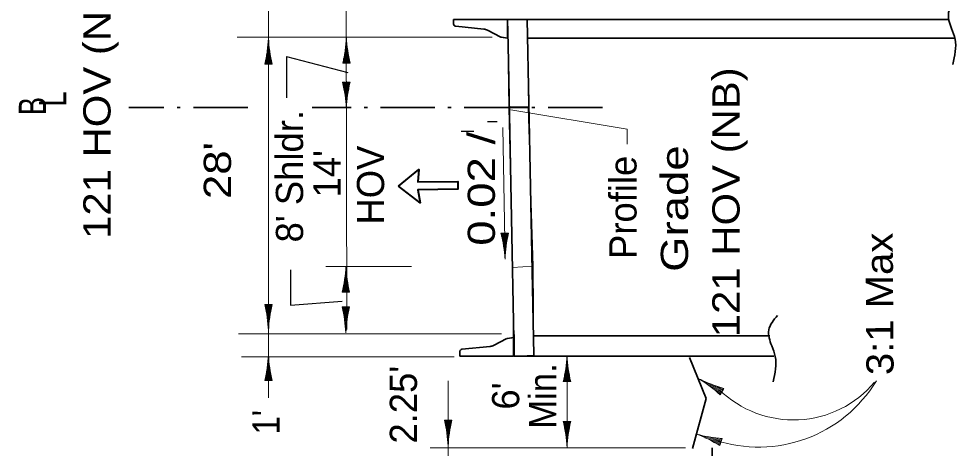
# Model space of a CAD drawing. Extents: x 2363427 to 2368559, y 6957299 to 6980140.
# Drawn here: x 2363988.8 to 2364471.5, y 6965257.3 to 6965478.2 of the extents above; entities that cross this region are included whole.
import ezdxf
from ezdxf.enums import TextEntityAlignment as Align

# ---------------------------------------------------------------- set-up
doc = ezdxf.new("R2010")
doc.units = 0
doc.header["$LTSCALE"] = 5.6
doc.linetypes.add('DOT_DASHED', pattern=[7.7, 5, -1.2, 0.3, -1.2])
for name, color, linetype, lineweight in [('3', 7, 'Continuous', 35), ('4', 7, 'Continuous', 13), ('40', 7, 'Continuous', 35), ('8', 7, 'Continuous', 13)]:
    doc.layers.add(name, color=color, linetype=linetype, lineweight=lineweight)

msp = doc.modelspace()

# ---------------------------------------------------------------- linework, layer by layer
at = {"layer": '3'}
for p, q in [((2364212.415, 6965477.834), (2364212.415, 6965475.52)), ((2364240.135, 6965477.834), (2364212.415, 6965477.834)), ((2364240.135, 6965468.204), (2364240.135, 6965477.834)), ((2364240.227, 6965477.868), (2364240.496, 6965464.42)), ((2364240.227, 6965477.868), (2364466.871, 6965477.868)), ((2364250.228, 6965477.968), (2364253.676, 6965305.172)), ((2364213.521, 6965474.296), (2364228.005, 6965472.844)), ((2364229.835, 6965472.302), (2364236.67, 6965468.788)), ((2364236.838, 6965468.722), (2364236.848, 6965468.696)), ((2364250.423, 6965468.17), (2364470.409, 6965468.17)), ((2364240.496, 6965464.42), (2364243.683, 6965304.674)), ((2364250.913, 6965432.672), (2364240.912, 6965432.672)), ((2364233.051, 6965310.194), (2364239.885, 6965313.708)), ((2364240.053, 6965313.774), (2364240.063, 6965313.8)), ((2364243.351, 6965314.292), (2364243.351, 6965304.662)), ((2364243.567, 6965315.724), (2364243.567, 6965310.098)), ((2364253.507, 6965315.13), (2364375.158, 6965315.13)), ((2364215.631, 6965304.662), (2364215.631, 6965306.976)), ((2364216.737, 6965308.2), (2364231.22, 6965309.652)), ((2364243.567, 6965304.474), (2364243.567, 6965310.098)), ((2364243.351, 6965304.662), (2364215.631, 6965304.662)), ((2364253.686, 6965304.674), (2364243.683, 6965304.674)), ((2364253.686, 6965304.674), (2364377.126, 6965304.674)), ((2364345.398, 6965257.606), (2364354.58, 6964912.562))]:
    msp.add_line(p, q, dxfattribs=at)
at = {"layer": '3', "linetype": 'DOT_DASHED'}
for p, q in [((2364106.599, 6965432.482), (2364045.422, 6965432.482)), ((2364289.045, 6965432.482), (2364139.749, 6965432.482))]:
    msp.add_line(p, q, dxfattribs=at)
at = {"layer": '3', "lineweight": 13}
for p, q in [((2364301.75, 6965421.461), (2364241.874, 6965431.274)), ((2364301.75, 6965413.612), (2364301.75, 6965421.461))]:
    msp.add_line(p, q, dxfattribs=at)
for points in [[(2364240.912, 6965432.672), (2364250.913, 6965432.672), (2364250.228, 6965477.968), (2364240.135, 6965477.834)], [(2364242.836, 6965350.205), (2364253.448, 6965350.868), (2364250.795, 6965432.404), (2364240.846, 6965432.404)], [(2364243.351, 6965304.662), (2364253.676, 6965305.172), (2364253.448, 6965350.868), (2364242.836, 6965350.205)]]:
    msp.add_lwpolyline(points, close=True, dxfattribs=at)
at = {"layer": '3'}
for points in [[(2364237.049, 6965468.666), (2364240.189, 6965468.196), (2364236.848, 6965468.696)], [(2364240.265, 6965313.83), (2364243.405, 6965314.3), (2364240.063, 6965313.8)], [(2364335.405, 6965257.22), (2364342.45, 6965282.965), (2364333.872, 6965304.046)]]:
    msp.add_lwpolyline(points, dxfattribs=at)
for centre, radius, start, end in [((2364213.645, 6965475.52), 1.229, 180, 264.27822), ((2364227.494, 6965467.75), 5.12, 62.77128, 84.26462), ((2364216.86, 6965306.977), 1.229, 95.72178, 180), ((2364230.709, 6965314.747), 5.12, 275.73538, 297.22872)]:
    msp.add_arc(centre, radius, start, end, dxfattribs=at)
at = {"layer": '3', "lineweight": 13}
for centre, radius, start, end in [((2364369.331, 6965328.678), 70.799, 251.33874, 328.84714), ((2364387.251, 6965326.497), 54.633, 225.66936, 319.90082)]:
    msp.add_arc(centre, radius, start, end, dxfattribs=at)
at = {"layer": '3'}
for points in [[(2364469.292, 6965454.722), (2364470.404, 6965467.69), (2364468.551, 6965473.248), (2364467.068, 6965481.398), (2364471.517, 6965488.808)], [(2364376.829, 6965291.492), (2364377.941, 6965304.46), (2364376.087, 6965310.018), (2364374.604, 6965318.17), (2364379.053, 6965325.58)]]:
    msp.add_spline(points, degree=3, dxfattribs=at)
at = {"layer": '4'}
for p, q in [((2364157.557, 6965318.422), (2364157.185, 6965530.886)), ((2364117.231, 6965398.082), (2364117.231, 6965500.496)), ((2364232.356, 6965468.63), (2364101.161, 6965468.63)), ((2364117.297, 6965454.86), (2364117.297, 6965467.424)), ((2364157.399, 6965455.318), (2364157.399, 6965467.882)), ((2364116.797, 6965454.86), (2364116.797, 6965463.468)), ((2364117.797, 6965454.86), (2364117.797, 6965462.21)), ((2364156.899, 6965455.318), (2364156.899, 6965463.928)), ((2364157.899, 6965455.318), (2364157.899, 6965462.668)), ((2364115.797, 6965454.86), (2364115.797, 6965457.24)), ((2364116.297, 6965454.86), (2364116.297, 6965459.722)), ((2364118.297, 6965454.86), (2364118.297, 6965459.136)), ((2364118.797, 6965454.86), (2364118.797, 6965456.444)), ((2364155.899, 6965455.318), (2364155.899, 6965457.7)), ((2364156.399, 6965455.318), (2364156.399, 6965460.18)), ((2364158.399, 6965455.318), (2364158.399, 6965459.594)), ((2364158.899, 6965455.318), (2364158.899, 6965456.902)), ((2364119.147, 6965454.86), (2364115.317, 6965454.86)), ((2364159.249, 6965455.318), (2364155.419, 6965455.318)), ((2364155.361, 6965445.498), (2364159.191, 6965445.498)), ((2364155.711, 6965445.498), (2364155.711, 6965443.913)), ((2364156.211, 6965445.498), (2364156.211, 6965441.222)), ((2364156.711, 6965445.498), (2364156.711, 6965438.148)), ((2364157.211, 6965445.498), (2364157.211, 6965432.934)), ((2364157.711, 6965445.498), (2364157.711, 6965436.888)), ((2364158.211, 6965445.498), (2364158.211, 6965440.636)), ((2364158.711, 6965445.498), (2364158.711, 6965443.116)), ((2364238.923, 6965354.566), (2364237.849, 6965422.284)), ((2364117.231, 6965283.196), (2364117.231, 6965402.046)), ((2364236.797, 6965367.846), (2364240.627, 6965367.906)), ((2364237.147, 6965367.852), (2364237.172, 6965366.266)), ((2364237.647, 6965367.86), (2364237.715, 6965363.584)), ((2364238.147, 6965367.868), (2364238.264, 6965360.518)), ((2364238.647, 6965367.876), (2364238.846, 6965355.312)), ((2364239.147, 6965367.884), (2364239.284, 6965359.274)), ((2364239.647, 6965367.892), (2364239.724, 6965363.03)), ((2364240.147, 6965367.9), (2364240.185, 6965365.518)), ((2364190.848, 6965350.816), (2364146.783, 6965350.816)), ((2364157.132, 6965337.504), (2364157.132, 6965350.068)), ((2364156.632, 6965337.504), (2364156.632, 6965346.114)), ((2364156.132, 6965337.504), (2364156.132, 6965342.366)), ((2364157.632, 6965337.504), (2364157.632, 6965344.854)), ((2364158.132, 6965337.504), (2364158.132, 6965341.78)), ((2364158.982, 6965337.504), (2364155.152, 6965337.504)), ((2364155.632, 6965337.504), (2364155.632, 6965339.886)), ((2364158.632, 6965337.504), (2364158.632, 6965339.088)), ((2364115.317, 6965331.152), (2364119.147, 6965331.152)), ((2364115.667, 6965331.152), (2364115.667, 6965329.568)), ((2364116.167, 6965331.152), (2364116.167, 6965326.876)), ((2364116.667, 6965331.152), (2364116.667, 6965323.802)), ((2364117.167, 6965331.152), (2364117.167, 6965318.588)), ((2364117.667, 6965331.152), (2364117.667, 6965322.544)), ((2364118.167, 6965331.152), (2364118.167, 6965326.29)), ((2364118.667, 6965331.152), (2364118.667, 6965328.772)), ((2364155.096, 6965329.989), (2364158.926, 6965329.989)), ((2364155.446, 6965329.989), (2364155.446, 6965328.404)), ((2364155.946, 6965329.989), (2364155.946, 6965325.712)), ((2364156.446, 6965329.989), (2364156.446, 6965322.639)), ((2364156.946, 6965329.989), (2364156.946, 6965317.425)), ((2364157.446, 6965329.989), (2364157.446, 6965321.38)), ((2364157.946, 6965329.989), (2364157.946, 6965325.127)), ((2364158.446, 6965329.989), (2364158.446, 6965327.608)), ((2364237.136, 6965316.096), (2364101.793, 6965316.096)), ((2364137.117, 6965304.264), (2364103.286, 6965304.264)), ((2364117.297, 6965292.116), (2364117.297, 6965304.68)), ((2364212.734, 6965304.264), (2364137.117, 6965304.264)), ((2364270.726, 6965291.557), (2364270.726, 6965304.121)), ((2364270.948, 6965257.514), (2364270.865, 6965304.674)), ((2364116.297, 6965292.116), (2364116.297, 6965296.978)), ((2364116.797, 6965292.116), (2364116.797, 6965300.726)), ((2364117.797, 6965292.116), (2364117.797, 6965299.466)), ((2364270.226, 6965291.557), (2364270.226, 6965298.907)), ((2364271.226, 6965291.557), (2364271.226, 6965300.166)), ((2364119.147, 6965292.116), (2364115.317, 6965292.116)), ((2364115.797, 6965292.116), (2364115.797, 6965294.498)), ((2364118.297, 6965292.116), (2364118.297, 6965296.392)), ((2364118.797, 6965292.116), (2364118.797, 6965293.7)), ((2364209.647, 6964926.644), (2364209.647, 6965291.985)), ((2364269.226, 6965291.557), (2364269.226, 6965293.142)), ((2364269.726, 6965291.557), (2364269.726, 6965295.833)), ((2364271.726, 6965291.557), (2364271.726, 6965296.419)), ((2364272.226, 6965291.557), (2364272.226, 6965293.938)), ((2364350.619, 6965286.502), (2364339.635, 6965292.602)), ((2364268.876, 6965291.557), (2364272.706, 6965291.557)), ((2364350.376, 6965286.064), (2364342.849, 6965290.244)), ((2364350.862, 6965286.938), (2364344.436, 6965290.508)), ((2364350.134, 6965285.628), (2364345.884, 6965287.988)), ((2364351.105, 6965287.376), (2364347.366, 6965289.452)), ((2364351.517, 6965288.12), (2364349.658, 6965284.772)), ((2364351.347, 6965287.814), (2364349.962, 6965288.582)), ((2364349.891, 6965285.192), (2364347.808, 6965286.346)), ((2364207.733, 6965271.692), (2364211.563, 6965271.692)), ((2364208.083, 6965271.692), (2364208.083, 6965270.107)), ((2364208.583, 6965271.692), (2364208.583, 6965267.416)), ((2364209.083, 6965271.692), (2364209.083, 6965264.342)), ((2364209.583, 6965271.692), (2364209.583, 6965259.128)), ((2364210.083, 6965271.692), (2364210.083, 6965263.083)), ((2364210.583, 6965271.692), (2364210.583, 6965266.83)), ((2364211.083, 6965271.692), (2364211.083, 6965269.311)), ((2364268.876, 6965271.04), (2364272.706, 6965271.04)), ((2364269.226, 6965271.04), (2364269.226, 6965269.454)), ((2364269.726, 6965271.04), (2364269.726, 6965266.764)), ((2364270.226, 6965271.04), (2364270.226, 6965263.69)), ((2364270.726, 6965271.04), (2364270.726, 6965258.476)), ((2364271.226, 6965271.04), (2364271.226, 6965262.43)), ((2364271.726, 6965271.04), (2364271.726, 6965266.178)), ((2364272.226, 6965271.04), (2364272.226, 6965268.658)), ((2364350.09, 6965260.55), (2364338.132, 6965264.41)), ((2364350.242, 6965261.026), (2364343.248, 6965263.284)), ((2364349.936, 6965260.074), (2364341.742, 6965262.72)), ((2364349.782, 6965259.598), (2364345.156, 6965261.092)), ((2364350.396, 6965261.502), (2364346.326, 6965262.816)), ((2364349.628, 6965259.124), (2364347.362, 6965259.854)), ((2364350.55, 6965261.978), (2364349.042, 6965262.464)), ((2364350.658, 6965262.31), (2364349.48, 6965258.666)), ((2364331.744, 6965257.514), (2364200.457, 6965257.514))]:
    msp.add_line(p, q, dxfattribs=at)
at = {"layer": '4', "lineweight": 25}
for p, q in [((2364126.463, 6965458.736), (2364126.463, 6965437.532)), ((2364126.463, 6965458.736), (2364157.971, 6965450.532)), ((2364229.835, 6965425.267), (2364234.939, 6965425.267)), ((2364222.874, 6965420.166), (2364216.377, 6965420.166))]:
    msp.add_line(p, q, dxfattribs=at)
msp.add_lwpolyline([(2364128.645, 6965349.11), (2364128.645, 6965330.936), (2364155.193, 6965332.878)], dxfattribs=at)
at = {"layer": '4'}
for centre, start, end in [((2364045.108, 6965471.754), 346.47039, 357.15644), ((2364189.356, 6965471.754), 182.84356, 193.52961), ((2364085.211, 6965472.213), 346.47039, 357.15644), ((2364229.458, 6965472.213), 182.84356, 193.52961), ((2364085.153, 6965428.605), 2.84356, 13.52961), ((2364229.4, 6965428.605), 166.47039, 177.15644), ((2364166.866, 6965349.842), 3.7522, 14.43825), ((2364311.095, 6965352.129), 167.37903, 178.06508), ((2364084.943, 6965354.399), 346.47039, 357.15644), ((2364229.19, 6965354.399), 182.84356, 193.52961), ((2364045.108, 6965314.259), 2.84356, 13.52961), ((2364189.355, 6965314.259), 166.47039, 177.15644), ((2364084.888, 6965313.096), 2.84356, 13.52961), ((2364229.135, 6965313.096), 166.47039, 177.15644), ((2364045.108, 6965309.011), 346.47039, 357.15644), ((2364189.356, 6965309.011), 182.84356, 193.52961), ((2364198.667, 6965308.451), 346.47039, 357.15644), ((2364342.914, 6965308.451), 182.84356, 193.52961), ((2364300.803, 6965231.594), 47.42503, 58.11108), ((2364370.835, 6965357.7), 243.79819, 254.48424), ((2364137.524, 6965254.799), 2.84356, 13.52961), ((2364281.771, 6965254.799), 166.47039, 177.15644), ((2364198.667, 6965254.147), 2.84356, 13.52961), ((2364342.914, 6965254.147), 166.47039, 177.15644), ((2364356.152, 6965334.314), 254.951, 265.63705), ((2364311.835, 6965197.044), 58.57784, 69.26389)]:
    msp.add_arc(centre, 72.212, start, end, dxfattribs=at)
at = {"layer": '40'}
msp.add_line((2364194.049, 6965394.36), (2364214.554, 6965394.554), dxfattribs=at)
for points in [[(2364194.049, 6965394.36), (2364194.581, 6965400.674), (2364184.194, 6965392.14), (2364195.294, 6965383.538), (2364194.086, 6965390.264)], [(2364194.086, 6965390.264), (2364214.591, 6965390.46), (2364214.554, 6965394.554)]]:
    msp.add_lwpolyline(points, dxfattribs=at)
at = {"layer": '8', "lineweight": 40}
msp.add_lwpolyline([(2364184.194, 6965392.14), (2364194.581, 6965400.674), (2364194.049, 6965394.36), (2364214.554, 6965394.554), (2364214.591, 6965390.46), (2364194.086, 6965390.264), (2364195.294, 6965383.538)], close=True, dxfattribs=at)

# ---------------------------------------------------------------- texts
at = {"layer": '3', "width": 0.75}
msp.add_text('B', height=14, rotation=90, dxfattribs=at).set_placement((2364002.786, 6965433.257), align=Align.CENTER)
at = {"layer": '4'}
for s, rotation, width, p in [('121 HOV (NB)', 90, 1.15, (2364035.989, 6965434.327)), ('121 HOV (NB)', 90, 1.15, (2364359.557, 6965383.799)), ('L', 90, 0.75, (2364013.203, 6965436.982)), ('0.02 /', 90, 1.25, (2364233.723, 6965390.738)), ("28'", 90, 1.2, (2364097.949, 6965400.112)), ('Grade ', 90, 1.25, (2364333.057, 6965383.799)), ('3:1 Max', 90.383, 1.1, (2364438.572, 6965331.579)), ('Min.', 90, 0.95, (2364265.219, 6965284.18)), ("1' ", 90, 0.9, (2364122.989, 6965273.044))]:
    msp.add_text(s, height=14, rotation=rotation, dxfattribs=dict(at, width=width)).set_placement(p, align=Align.CENTER)
for s, p in [("8' Shldr.", (2364135.035, 6965397.19)), ('HOV', (2364176.727, 6965392.634)), ("14'", (2364154.306, 6965398.469)), ('Profile ', (2364306.557, 6965383.798)), ("2.25' ", (2364193.631, 6965282.333)), ("6'", (2364246.219, 6965284.18))]:
    msp.add_text(s, height=14, rotation=90, dxfattribs=at).set_placement(p, align=Align.CENTER)

doc.saveas('drawing.dxf')
